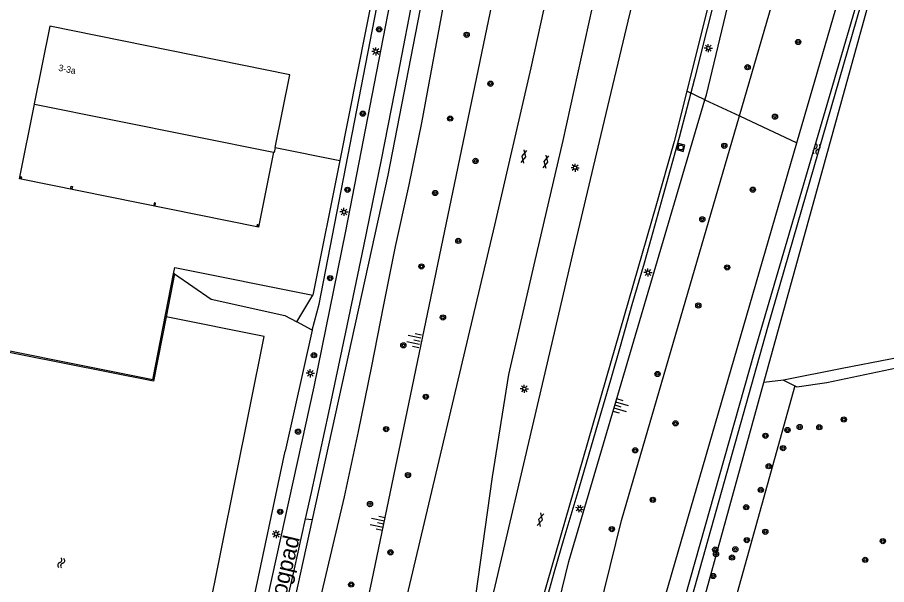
# Model space of a CAD drawing. Extents: x 131000 to 133013, y 393000 to 396501.
# Drawn here: x 131304.2 to 131437.5, y 394170.7 to 394257.8 of the extents above; entities that cross this region are included whole.
import ezdxf

# ---------------------------------------------------------------- set-up
doc = ezdxf.new("R2010")
doc.units = 0
for name, color, linetype in [('gg-afsc-erfafscheiding', 7, 'Continuous'), ('gg-afsc-hekwerk', 7, 'Continuous'), ('gg-anno-huisnummerreeks BGT', 7, 'Continuous'), ('gg-anno-openbare ruimte label', 7, 'Continuous'), ('gg-bbg-hoofdgebouw', 7, 'Continuous'), ('gg-bbg-luifel en loopbrug', 7, 'Continuous'), ('gg-bbg-pilaar overkapping', 7, 'Continuous'), ('gg-knt-BGT kruinlijn', 7, 'Continuous'), ('gg-knt-bovenkant onderkant talud', 7, 'Continuous'), ('gg-knt-bronhoudergrens', 7, 'Continuous'), ('gg-knt-verharding', 7, 'Continuous'), ('gg-kntw-bovenkant insteek waterloop', 7, 'Continuous'), ('gg-kntw-kademuur', 7, 'Continuous'), ('gg-kntw-waterlijn', 7, 'Continuous'), ('gt-grn-groengrens', 7, 'Continuous'), ('gt-knt-geleideconstructie', 7, 'Continuous'), ('gt-symb-boom', 7, 'Continuous'), ('gt-symb-gesloten verharding', 7, 'Continuous'), ('gt-symb-lichtmast', 7, 'Continuous'), ('gt-symb-rioolschacht', 7, 'Continuous'), ('gt-symb-talud symbool', 7, 'Continuous'), ('gt-symb-watersymbool', 7, 'Continuous')]:
    doc.layers.add(name, color=color, linetype=linetype)

# ---------------------------------------------------------------- blocks, each defined once
blk = doc.blocks.new('gt0-GESVH1')
at = {"layer": 'gt-symb-gesloten verharding'}
for p, q in [((-0.99, -0.26), (0.01, 0.24)), ((0.01, -0.26), (-0.99, 0.24)), ((0.01, 0.24), (1.01, -0.26)), ((1.01, 0.24), (0.01, -0.26))]:
    blk.add_line(p, q, dxfattribs=at)
blk = doc.blocks.new('gt0-BOOM')
at = {"layer": 'gt-symb-boom'}
for radius in [0.4, 0.2]:
    blk.add_circle((0, 0), radius, dxfattribs=at)
blk = doc.blocks.new('gt0-LMAST')
at = {"layer": 'gt-symb-lichtmast'}
for p, q in [((-0.18, 0.17), (-0.45, 0.44)), ((-0.01, 0.25), (-0.01, 0.62)), ((0.17, 0.17), (0.44, 0.44)), ((-0.26, 0), (-0.63, 0)), ((-0.18, -0.18), (-0.45, -0.45)), ((-0.01, -0.25), (-0.01, -0.63)), ((0.44, -0.45), (0.17, -0.18)), ((0.24, 0), (0.62, 0))]:
    blk.add_line(p, q, dxfattribs=at)
blk.add_circle((-0.01, 0), 0.25, dxfattribs=at)
blk = doc.blocks.new('gt0-WA')
at = {"layer": 'gt-symb-watersymbool'}
for centre, start, end in [((-0.32, 0.02), 28.0725, 151.9275), ((0.43, 0.42), 208.0725, 331.9275), ((-0.32, -0.43), 28.0725, 151.9275), ((0.43, -0.03), 208.0725, 331.9275)]:
    blk.add_arc(centre, 0.425, start, end, dxfattribs=at)
blk = doc.blocks.new('gt0-RS')
at = {"layer": 'gt-symb-rioolschacht'}
blk.add_lwpolyline([(-0.5, -0.5), (0.5, -0.5), (0.5, 0.5), (-0.5, 0.5)], close=True, dxfattribs=at)
blk.add_circle((0, 0), 0.375, dxfattribs=at)
blk = doc.blocks.new('gt0-TALUD_1')
at = {"layer": 'gt-symb-talud symbool'}
for p, q in [((-1, -1), (-1, 0)), ((-0.5, -2), (-0.5, 0)), ((0, -1), (0, 0)), ((0.5, -2), (0.5, 0)), ((1, -1), (1, 0))]:
    blk.add_line(p, q, dxfattribs=at)

msp = doc.modelspace()

# ---------------------------------------------------------------- linework, layer by layer
at = {"layer": 'gg-afsc-erfafscheiding'}
for p, q in [((131343.7, 394237.86), (131353.63, 394235.83)), ((131353.63, 394235.83), (131349.49, 394215.15)), ((131328.3, 394219.41), (131349.49, 394215.15))]:
    msp.add_line(p, q, dxfattribs=at)
at = {"layer": 'gg-afsc-hekwerk'}
msp.add_lwpolyline([(131363.05, 394283.35), (131361.59, 394276.13), (131353.63, 394235.83)], dxfattribs=at)
at = {"layer": 'gg-bbg-hoofdgebouw'}
msp.add_line((131306.79, 394244.51), (131343.45, 394237.11), dxfattribs=at)
for points in [[(131343.7, 394237.86), (131345.95, 394249.01), (131309.11, 394256.46), (131306.71, 394244.53), (131306.79, 394244.51)], [(131343.7, 394237.86), (131343.54, 394237.09), (131343.45, 394237.11)]]:
    msp.add_lwpolyline(points, dxfattribs=at)
at = {"layer": 'gg-bbg-luifel en loopbrug'}
msp.add_lwpolyline([(131343.45, 394237.11), (131341.13, 394225.63), (131304.47, 394233.04), (131306.79, 394244.51)], dxfattribs=at)
at = {"layer": 'gg-bbg-pilaar overkapping'}
for points in [[(131304.64, 394233.3), (131304.61, 394233.13), (131304.79, 394233.1), (131304.82, 394233.27), (131304.64, 394233.3)], [(131312.43, 394231.92), (131312.61, 394231.88), (131312.54, 394231.53), (131312.37, 394231.57), (131312.43, 394231.92)], [(131325.18, 394229.34), (131325.11, 394228.99), (131325.29, 394228.95), (131325.36, 394229.3), (131325.18, 394229.34)], [(131340.92, 394225.98), (131340.89, 394225.81), (131341.07, 394225.78), (131341.1, 394225.95), (131340.92, 394225.98)]]:
    msp.add_lwpolyline(points, dxfattribs=at)
at = {"layer": 'gg-knt-BGT kruinlijn'}
for points in [[(131409.62, 394245.17), (131409.85, 394245.94), (131436.72, 394358.07)], [(131347.46, 394119.87), (131358.51, 394171.2), (131381.66, 394282.36)], [(131349.36, 394209.79), (131350.43, 394213.78), (131359.28, 394259.37)], [(131376.34, 394123.34), (131388.74, 394174.3), (131409.62, 394245.17)], [(131423.43, 394201.28), (131423.74, 394201.12), (131428.36, 394201.78), (131445.82, 394205.47), (131465.94, 394209.55), (131484.84, 394213.68), (131503.27, 394217.38), (131521.52, 394221.36), (131540.96, 394225.38), (131549.52, 394227.35), (131549.98, 394226.02), (131550.61, 394220.64), (131555.04, 394200.22), (131558.79, 394179.65), (131564.35, 394153.88)]]:
    msp.add_lwpolyline(points, dxfattribs=at)
at = {"layer": 'gg-knt-bovenkant onderkant talud'}
for p, q in [((131347.04, 394211.08), (131349.49, 394215.15)), ((131421.71, 394202.15), (131423.43, 394201.28))]:
    msp.add_line(p, q, dxfattribs=at)
for points in [[(131414.92, 394242.7), (131427.12, 394284.56), (131443.52, 394348.38)], [(131368.8, 394066.81), (131396.82, 394180.57), (131414.92, 394242.7)], [(131548.23, 394228.96), (131540.36, 394227.31), (131521.47, 394223.09), (131502.69, 394219.1), (131484.42, 394215.26), (131465.28, 394211.06), (131445.52, 394206.76), (131430.67, 394203.93), (131421.71, 394202.15)]]:
    msp.add_lwpolyline(points, dxfattribs=at)
at = {"layer": 'gg-knt-bronhoudergrens'}
msp.add_line((131421.71, 394202.15), (131418.68, 394201.79), dxfattribs=at)
at = {"layer": 'gg-knt-verharding'}
msp.add_line((131328.11, 394218.47), (131328.3, 394219.41), dxfattribs=at)
for points in [[(131432.5, 394353.26), (131424.59, 394319.54), (131420.09, 394300.62), (131415.81, 394282.82), (131411.48, 394265.01), (131406.85, 394246.47)], [(131394.67, 394305.96), (131391.03, 394289.99), (131386.92, 394268.28), (131382.93, 394250.07), (131377.36, 394225.91), (131348.83, 394105.21), (131343.03, 394080.94), (131339.39, 394065.85)], [(131401.73, 394304.35), (131399.77, 394294.21), (131396.13, 394276.39), (131392.91, 394261.97), (131387.82, 394238.94), (131383.37, 394219.81), (131379.48, 394202.99), (131377.01, 394187.3), (131374.1, 394166.49), (131368.85, 394143.03), (131363.15, 394119.27), (131356.22, 394090.57)], [(131327.33, 394103.31), (131341.35, 394163.26), (131349.67, 394201.13), (131354.55, 394225.01), (131367.05, 394289.64)], [(131348.36, 394180.82), (131349.26, 394184.88), (131351.94, 394197.17), (131354.56, 394209.48), (131357.31, 394222.71), (131359.99, 394235.96), (131362.56, 394248.99), (131365.06, 394262.02), (131367.78, 394276.72)], [(131376.87, 394168.12), (131385.48, 394204.77), (131389.54, 394222.14), (131393.72, 394239.85), (131397.88, 394257.23), (131401.69, 394273.21)], [(131406.85, 394246.47), (131404.89, 394238.75), (131402.08, 394228.85), (131384, 394166.13)], [(131332.68, 394112.65), (131335.04, 394122.58), (131346.66, 394173.17), (131348.36, 394180.82)]]:
    msp.add_lwpolyline(points, dxfattribs=at)
at = {"layer": 'gg-kntw-bovenkant insteek waterloop'}
for q in [(131347.04, 394211.08), (131345.25, 394191.21)]:
    msp.add_line((131349.36, 394209.79), q, dxfattribs=at)
for points in [[(131418.68, 394201.79), (131448.18, 394308.53), (131453.47, 394330.94), (131454.43, 394334.31)], [(131423.75, 394238.58), (131444.37, 394309.64), (131448.22, 394333.24)], [(131332.47, 394091.46), (131354.33, 394184.2), (131356.47, 394194.23), (131358.53, 394204.26), (131360.33, 394213.45), (131362.18, 394222.63), (131364.25, 394232.1), (131366.2, 394241.61), (131369.84, 394261.34), (131373.42, 394280.03)], [(131369.4, 394277.11), (131361.01, 394233.59), (131349.39, 394180.74)], [(131380.55, 394084.15), (131400.71, 394159.2), (131423.75, 394238.58)], [(131328.27, 394218.44), (131333.9, 394214.58), (131345.18, 394212.06), (131347.04, 394211.08)], [(131386.09, 394083.68), (131406.27, 394156.86), (131418.68, 394201.79)], [(131318.51, 394076.15), (131328.61, 394117.57), (131340.06, 394166.89), (131345.25, 394191.21)], [(131349.39, 394180.74), (131339.54, 394135.96), (131331.71, 394103.16), (131329.58, 394094.99)]]:
    msp.add_lwpolyline(points, dxfattribs=at)
at = {"layer": 'gg-kntw-kademuur'}
for p, q in [((131324.94, 394202.16), (131328.11, 394218.47)), ((131328.27, 394218.44), (131326.97, 394211.87)), ((131328.27, 394218.44), (131328.11, 394218.47)), ((131326.97, 394211.87), (131325.02, 394201.99))]:
    msp.add_line(p, q, dxfattribs=at)
for points in [[(131324.94, 394202.16), (131291.16, 394208.93), (131287.17, 394205.86)], [(131325.02, 394201.99), (131291.25, 394208.67), (131287.3, 394205.68), (131288.04, 394204.75)]]:
    msp.add_lwpolyline(points, dxfattribs=at)
at = {"layer": 'gg-kntw-waterlijn'}
for points in [[(131453.84, 394336.76), (131453.44, 394336.35), (131452.69, 394335.35), (131452, 394333.6), (131446.26, 394308.9), (131432.57, 394258.86), (131417.18, 394206.38), (131403.49, 394157.9), (131393.85, 394122.81), (131378.1, 394066.14)], [(131379.54, 394065.76), (131387.13, 394094.3), (131401.43, 394146.67), (131419.3, 394210.25), (131435.49, 394266.45), (131447.06, 394309.55), (131452.63, 394333.6), (131453.29, 394335.1), (131453.75, 394335.71), (131453.84, 394335.82)], [(131235.63, 394171.94), (131305.88, 394077.83), (131308.1, 394076.14), (131310.71, 394076.19), (131313.23, 394077.61), (131315.58, 394085.36), (131326.61, 394132.17), (131342, 394208.85), (131326.97, 394211.87)]]:
    msp.add_lwpolyline(points, dxfattribs=at)
at = {"layer": 'gt-grn-groengrens'}
for p, q in [((131409.62, 394245.17), (131406.85, 394246.47)), ((131409.62, 394245.17), (131414.92, 394242.7)), ((131414.92, 394242.7), (131423.75, 394238.58)), ((131423.43, 394201.28), (131399.72, 394116.1)), ((131348.36, 394180.82), (131349.39, 394180.74))]:
    msp.add_line(p, q, dxfattribs=at)
at = {"layer": 'gt-knt-geleideconstructie'}
msp.add_lwpolyline([(131424.08, 394314.45), (131420.35, 394298.9), (131418.82, 394292.42), (131417.26, 394285.94), (131415.07, 394276.86), (131413.49, 394270.4), (131411.62, 394262.63), (131409.99, 394256.13), (131408.05, 394248.38), (131405.68, 394239.37), (131403.18, 394230.37), (131401.37, 394223.93), (131400.29, 394220.09), (131398.4, 394213.69), (131396.63, 394207.28), (131395.14, 394202.14), (131392.88, 394194.45), (131390.29, 394185.52), (131388, 394177.81), (131386.5, 394172.73), (131384.71, 394166.28)], dxfattribs=at)

# ---------------------------------------------------------------- block references
at = {"layer": 'gt-symb-boom'}
for p in [(131359.65, 394255.98), (131373.08, 394255.14), (131423.95, 394254.04), (131416.18, 394250.17), (131376.73, 394247.63), (131357.14, 394243.03), (131370.55, 394242.29), (131420.38, 394242.57), (131412.61, 394238.1), (131374.45, 394235.78), (131354.81, 394231.35), (131416.97, 394231.36), (131368.24, 394230.85), (131409.23, 394226.81), (131371.8, 394223.51), (131366.14, 394219.58), (131413.05, 394219.43), (131352.13, 394217.79), (131408.62, 394213.59), (131369.44, 394211.76), (131363.37, 394207.47), (131349.65, 394205.96), (131402.37, 394203.08), (131366.81, 394199.58), (131405.13, 394195.5), (131424.17, 394194.94), (131427.18, 394194.91), (131430.93, 394196.09), (131347.21, 394194.22), (131360.72, 394194.61), (131418.92, 394193.59), (131422.3, 394194.47), (131398.94, 394191.36), (131421.62, 394191.7), (131419.42, 394188.92), (131364.08, 394187.55), (131418.2, 394185.28), (131358.25, 394183.11), (131401.63, 394183.76), (131344.48, 394181.93), (131415.97, 394182.62), (131395.36, 394179.26), (131416.05, 394177.57), (131418.9, 394178.85), (131436.93, 394177.42), (131361.39, 394175.71), (131411.22, 394176.12), (131411.33, 394175.45), (131413.79, 394174.9), (131414.3, 394176.16), (131434.23, 394174.54), (131410.89, 394172.06), (131355.37, 394170.76)]:
    msp.add_blockref('gt0-BOOM', p, dxfattribs=at)
at = {"layer": 'gt-symb-gesloten verharding'}
for p, rotation in [((131381.86, 394236.46), -103.11914463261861), ((131385.25, 394235.66), -103.11914463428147), ((131384.42, 394180.72), -104.7173111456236)]:
    msp.add_blockref('gt0-GESVH1', p, dxfattribs=dict(at, rotation=rotation))
at = {"layer": 'gt-symb-lichtmast'}
for p in [(131359.15, 394252.59), (131410.15, 394253.1), (131389.73, 394234.74), (131354.27, 394227.96), (131400.9, 394218.65), (131349.1, 394203.18), (131381.93, 394200.81), (131343.85, 394178.5)]:
    msp.add_blockref('gt0-LMAST', p, dxfattribs=at)
at = {"layer": 'gt-symb-lichtmast', "rotation": 73.79481462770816}
msp.add_blockref('gt0-LMAST', (131390.41, 394182.4), dxfattribs=at)
at = {"layer": 'gt-symb-rioolschacht', "rotation": -106.31519324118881}
msp.add_blockref('gt0-RS', (131405.93, 394237.85), dxfattribs=at)
at = {"layer": 'gt-symb-talud symbool'}
for p, xscale, yscale, rotation in [((131365.97, 394208.13), 1.0000284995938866, 1.0000284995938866, -101.77062600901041), ((131395.84, 394198.29), 0.9998849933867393, 0.9998849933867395, 73.55871950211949), ((131360.36, 394180.07), 1.000028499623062, 1.0000284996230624, -101.77062600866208)]:
    msp.add_blockref('gt0-TALUD_1', p, dxfattribs=dict(at, xscale=xscale, yscale=yscale, rotation=rotation))
at = {"layer": 'gt-symb-watersymbool'}
for p, rotation in [((131426.74, 394237.56), 75.4080437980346), ((131310.87, 394174.03), 77.06118937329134)]:
    msp.add_blockref('gt0-WA', p, dxfattribs=dict(at, rotation=rotation))

# ---------------------------------------------------------------- texts
at = {"layer": 'gg-anno-huisnummerreeks BGT'}
msp.add_text('3-3a', height=1, rotation=348.6, dxfattribs=at).set_placement((131310.39, 394249.63))
at = {"layer": 'gg-anno-openbare ruimte label'}
msp.add_text('Boogpad', height=2.5, rotation=76.8, dxfattribs=at).set_placement((131344.44, 394164.9))

doc.saveas('drawing.dxf')
